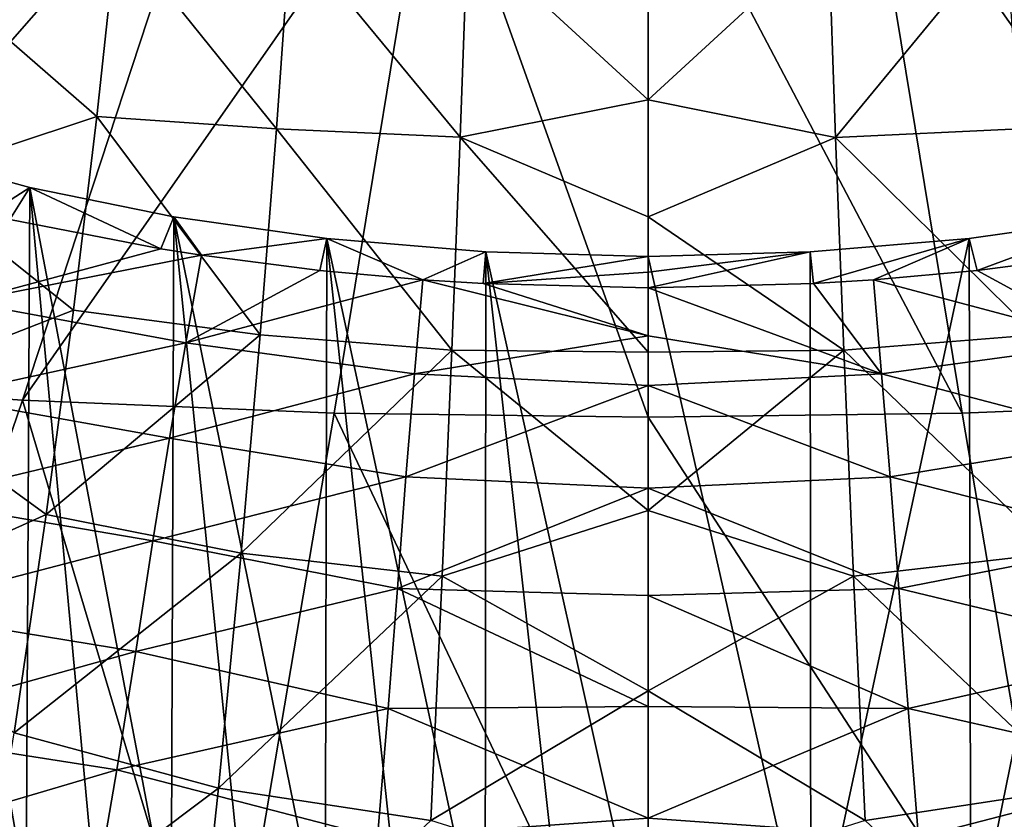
# Model space of a CAD drawing. Header units: metres. Extents: x -92 to 264, y -100 to 50.
# Tile 532 of 656: x 196.28 to 202.11, y -1.61 to 3.12. Entities that reach past the tile are written whole.
import ezdxf

# ---------------------------------------------------------------- set-up
doc = ezdxf.new("R2010")
doc.units = ezdxf.units.M
doc.layers.add('solid_21062050_01', color=7, linetype='CONTINUOUS')

msp = doc.modelspace()

# ---------------------------------------------------------------- linework, layer by layer
at = {"layer": 'solid_21062050_01'}
for points in [[(197.457703, 4.392953, 192.520325), (196.208038, 4.48121, 192.275192), (194.478119, 0.992738, 199.040878)], [(197.457703, 4.392953, 192.520325), (194.478119, 0.992738, 199.040878), (196.299072, 0.867937, 199.387527)], [(198.724548, 4.33976, 192.668076), (197.457703, 4.392953, 192.520325), (196.299072, 0.867937, 199.387527)], [(202.538956, 4.391062, 192.524414), (201.273605, 4.338863, 192.669983), (203.705353, 0.866029, 199.390823)], [(198.724548, 4.33976, 192.668076), (196.299072, 0.867937, 199.387527), (198.143616, 0.792737, 199.596405)], [(198.724548, 4.33976, 192.668076), (198.143616, 0.792737, 199.596405), (200, 0.767617, 199.666183)], [(198.724548, 4.33976, 192.668076), (200, 0.767617, 199.666183), (200, 4.321989, 192.717438)], [(201.273605, 4.338863, 192.669983), (200, 4.321989, 192.717438), (201.858429, 0.791725, 199.598221)], [(200, 4.321989, 192.717438), (200, 0.767617, 199.666183), (201.858429, 0.791725, 199.598221)], [(201.273605, 4.338863, 192.669983), (201.858429, 0.791725, 199.598221), (203.705353, 0.866029, 199.390823)], [(198.930939, 3.62942, 94.705528), (200, 3.819363, 93.889946), (200, 2.646891, 98.172966)], [(201.06752, 3.629089, 94.706505), (200, 2.646891, 98.172966), (200, 3.819363, 93.889946)], [(195.80574, 3.36103, 97.056084), (196.85701, 3.64808, 95.373589), (196.73912, 2.54721, 99.293587)], [(196.73912, 2.54721, 99.293587), (196.85701, 3.64808, 95.373589), (197.801712, 2.47416, 99.11396)], [(196.85701, 3.64808, 95.373589), (197.884171, 3.642327, 94.93499), (197.801712, 2.47416, 99.11396)], [(197.801712, 2.47416, 99.11396), (197.884171, 3.642327, 94.93499), (198.888733, 2.424407, 99.025246)], [(197.884171, 3.642327, 94.93499), (198.930939, 3.62942, 94.705528), (198.888733, 2.424407, 99.025246)], [(198.888733, 2.424407, 99.025246), (198.930939, 3.62942, 94.705528), (200, 2.646891, 98.172966)], [(201.06752, 3.629089, 94.706505), (201.109665, 2.424123, 99.025963), (200, 2.646891, 98.172966)], [(202.112823, 3.641696, 94.936272), (201.109665, 2.424123, 99.025963), (201.06752, 3.629089, 94.706505)], [(202.112823, 3.641696, 94.936272), (202.19516, 2.473602, 99.114853), (201.109665, 2.424123, 99.025963)], [(195.626678, 2.179199, 101.100601), (195.80574, 3.36103, 97.056084), (196.73912, 2.54721, 99.293587)], [(198.888733, 2.424407, 99.025246), (200, 2.646891, 98.172966), (200, 1.953373, 100.513733)], [(201.109665, 2.424123, 99.025963), (200, 1.953373, 100.513733), (200, 2.646891, 98.172966)], [(195.626678, 2.179199, 101.100601), (196.73912, 2.54721, 99.293587), (196.601425, 1.40187, 102.997856)], [(196.601425, 1.40187, 102.997856), (196.73912, 2.54721, 99.293587), (197.705368, 1.255713, 103.052307)], [(196.73912, 2.54721, 99.293587), (197.801712, 2.47416, 99.11396), (197.705368, 1.255713, 103.052307)], [(197.705368, 1.255713, 103.052307), (197.801712, 2.47416, 99.11396), (198.839645, 1.165601, 103.090996)], [(197.801712, 2.47416, 99.11396), (198.888733, 2.424407, 99.025246), (198.839645, 1.165601, 103.090996)], [(202.19516, 2.473602, 99.114853), (202.291351, 1.255226, 103.052864), (201.109665, 2.424123, 99.025963)], [(198.839645, 1.165601, 103.090996), (198.888733, 2.424407, 99.025246), (200, 1.152817, 103.050789)], [(198.888733, 2.424407, 99.025246), (200, 1.953373, 100.513733), (200, 1.152817, 103.050789)], [(201.109665, 2.424123, 99.025963), (201.158676, 1.165362, 103.091492), (200, 1.953373, 100.513733)], [(202.291351, 1.255226, 103.052864), (201.158676, 1.165362, 103.091492), (201.109665, 2.424123, 99.025963)], [(196.343491, 2.12806, 116.708237), (196.093201, 1.967617, 117.462364), (195.563217, 2.340558, 116.181168)], [(195.563217, 2.340558, 116.181168), (195.916641, -1.924038, 115.070648), (196.320465, -2.055542, 115.316887)], [(196.343491, 2.12806, 116.708237), (195.563217, 2.340558, 116.181168), (196.320465, -2.055542, 115.316887)], [(195.413391, 0.938751, 104.92643), (195.626678, 2.179199, 101.100601), (196.601425, 1.40187, 102.997856)], [(196.343491, 2.12806, 116.708237), (196.22377, 1.937563, 117.530884), (196.093201, 1.967617, 117.462364)], [(196.343491, 2.12806, 116.708237), (197.11705, 1.763976, 117.92202), (196.22377, 1.937563, 117.530884)], [(196.343491, 2.12806, 116.708237), (196.320465, -2.055542, 115.316887), (196.741898, -2.173673, 115.536255)], [(197.194763, 1.953961, 117.12735), (197.11705, 1.763976, 117.92202), (196.343491, 2.12806, 116.708237)], [(196.343491, 2.12806, 116.708237), (196.741898, -2.173673, 115.536255), (197.178741, -2.277581, 115.727913)], [(197.194763, 1.953961, 117.12735), (196.343491, 2.12806, 116.708237), (197.178741, -2.277581, 115.727913)], [(195.950607, 1.450597, 119.508987), (196.22377, 1.937563, 117.530884), (197.11705, 1.763976, 117.92202)], [(197.194763, 1.953961, 117.12735), (197.358444, 1.726068, 118.006439), (197.11705, 1.763976, 117.92202)], [(197.194763, 1.953961, 117.12735), (197.178741, -2.277581, 115.727913), (197.628738, -2.366579, 115.891167)], [(198.099792, 1.824992, 117.43145), (197.358444, 1.726068, 118.006439), (197.194763, 1.953961, 117.12735)], [(197.194763, 1.953961, 117.12735), (197.628738, -2.366579, 115.891167), (198.089752, -2.440111, 116.025467)], [(198.099792, 1.824992, 117.43145), (197.194763, 1.953961, 117.12735), (198.089752, -2.440111, 116.025467)], [(201.158676, 1.165362, 103.091492), (200, 1.152817, 103.050789), (200, 1.953373, 100.513733)], [(202.805252, 1.953961, 117.12735), (201.947601, 1.636898, 118.20372), (201.900208, 1.824992, 117.43145)], [(202.805252, 1.953961, 117.12735), (201.900208, 1.824992, 117.43145), (201.909805, -2.439532, 116.025795)], [(202.805252, 1.953961, 117.12735), (201.909805, -2.439532, 116.025795), (202.820755, -2.276315, 115.728569)], [(202.805252, 1.953961, 117.12735), (202.641891, 1.726066, 118.006538), (201.947601, 1.636898, 118.20372)], [(198.099792, 1.824992, 117.43145), (198.057434, 1.636339, 118.204979), (197.358444, 1.726068, 118.006439)], [(198.099792, 1.824992, 117.43145), (198.667526, 1.581312, 118.32589), (198.057434, 1.636339, 118.204979)], [(198.099792, 1.824992, 117.43145), (198.089752, -2.440111, 116.025467), (198.559586, -2.497736, 116.130394)], [(199.040863, 1.745798, 117.615761), (198.667526, 1.581312, 118.32589), (198.099792, 1.824992, 117.43145)], [(198.099792, 1.824992, 117.43145), (198.559586, -2.497736, 116.130394), (199.036072, -2.539118, 116.205582)], [(199.040863, 1.745798, 117.615761), (198.099792, 1.824992, 117.43145), (199.036072, -2.539118, 116.205582)], [(201.900208, 1.824992, 117.43145), (200.978577, 1.559071, 118.374428), (200.959137, 1.745798, 117.615761)], [(201.900208, 1.824992, 117.43145), (200.959137, 1.745798, 117.615761), (200.963669, -2.538972, 116.205673)], [(201.900208, 1.824992, 117.43145), (200.963669, -2.538972, 116.205673), (201.909805, -2.439532, 116.025795)], [(201.900208, 1.824992, 117.43145), (201.332764, 1.581396, 118.325592), (200.978577, 1.559071, 118.374428)], [(201.900208, 1.824992, 117.43145), (201.947601, 1.636898, 118.20372), (201.332764, 1.581396, 118.325592)], [(195.950607, 1.450597, 119.508987), (197.11705, 1.763976, 117.92202), (197.358444, 1.726068, 118.006439)], [(195.950607, 1.450597, 119.508987), (197.358444, 1.726068, 118.006439), (197.266251, 1.207862, 120.0252)], [(197.266251, 1.207862, 120.0252), (197.358444, 1.726068, 118.006439), (198.057434, 1.636339, 118.204979)], [(199.040863, 1.745798, 117.615761), (199.025162, 1.558797, 118.375168), (198.667526, 1.581312, 118.32589)], [(200, 1.719103, 117.677498), (199.025162, 1.558797, 118.375168), (199.040863, 1.745798, 117.615761)], [(200, 1.626866, 118.05394), (199.025162, 1.558797, 118.375168), (200, 1.719103, 117.677498)], [(199.040863, 1.745798, 117.615761), (199.036072, -2.539118, 116.205582), (199.516953, -2.564026, 116.250801)], [(199.040863, 1.745798, 117.615761), (199.516953, -2.564026, 116.250801), (200, -2.572338, 116.265884)], [(200, 1.719103, 117.677498), (199.040863, 1.745798, 117.615761), (200, -2.572338, 116.265884)], [(200.959137, 1.745798, 117.615761), (200.978577, 1.559071, 118.374428), (200, 1.533219, 118.430672)], [(200, 1.626866, 118.05394), (200.959137, 1.745798, 117.615761), (200, 1.533219, 118.430672)], [(200.959137, 1.745798, 117.615761), (200, 1.719103, 117.677498), (200.963669, -2.538972, 116.205673)], [(200, 1.626866, 118.05394), (200, 1.719103, 117.677498), (200.959137, 1.745798, 117.615761)], [(200, 1.719103, 117.677498), (200, -2.572338, 116.265884), (200.963669, -2.538972, 116.205673)], [(201.947601, 1.636898, 118.20372), (202.641891, 1.726066, 118.006538), (202.733749, 1.207836, 120.025299)], [(197.266251, 1.207862, 120.0252), (198.057434, 1.636339, 118.204979), (198.667526, 1.581312, 118.32589)], [(201.332764, 1.581396, 118.325592), (201.947601, 1.636898, 118.20372), (202.733749, 1.207836, 120.025299)], [(197.266251, 1.207862, 120.0252), (198.667526, 1.581312, 118.32589), (198.618515, 1.023983, 120.472122)], [(200, 1.248735, 119.543709), (198.618515, 1.023983, 120.472122), (198.667526, 1.581312, 118.32589)], [(200, 1.248735, 119.543709), (198.667526, 1.581312, 118.32589), (199.025162, 1.558797, 118.375168)], [(200, 1.626866, 118.05394), (200, 1.533219, 118.430672), (199.025162, 1.558797, 118.375168)], [(200.978577, 1.559071, 118.374428), (201.332764, 1.581396, 118.325592), (201.381485, 1.024026, 120.471954)], [(201.381485, 1.024026, 120.471954), (201.332764, 1.581396, 118.325592), (202.733749, 1.207836, 120.025299)], [(200, 1.248735, 119.543709), (199.025162, 1.558797, 118.375168), (200, 1.533219, 118.430672)], [(200.978577, 1.559071, 118.374428), (201.381485, 1.024026, 120.471954), (200, 1.533219, 118.430672)], [(201.381485, 1.024026, 120.471954), (200, 1.248735, 119.543709), (200, 1.533219, 118.430672)], [(195.413391, 0.938751, 104.92643), (196.601425, 1.40187, 102.997856), (196.440186, 0.192905, 106.543671)], [(195.800308, 0.887884, 121.576889), (195.950607, 1.450597, 119.508987), (197.266251, 1.207862, 120.0252)], [(196.440186, 0.192905, 106.543671), (196.601425, 1.40187, 102.997856), (197.705368, 1.255713, 103.052307)], [(196.440186, 0.192905, 106.543671), (197.705368, 1.255713, 103.052307), (197.592346, -0.036143, 106.818451)], [(197.592346, -0.036143, 106.818451), (197.705368, 1.255713, 103.052307), (198.839645, 1.165601, 103.090996)], [(200, 1.248735, 119.543709), (200, 0.956252, 120.643204), (198.618515, 1.023983, 120.472122)], [(201.381485, 1.024026, 120.471954), (200, 0.956252, 120.643204), (200, 1.248735, 119.543709)], [(202.291351, 1.255226, 103.052864), (202.40419, -0.036552, 106.818733), (201.158676, 1.165362, 103.091492)], [(195.800308, 0.887884, 121.576889), (197.266251, 1.207862, 120.0252), (197.169327, 0.643987, 122.069321)], [(197.169327, 0.643987, 122.069321), (197.266251, 1.207862, 120.0252), (198.618515, 1.023983, 120.472122)], [(197.592346, -0.036143, 106.818451), (198.839645, 1.165601, 103.090996), (198.782211, -0.172552, 106.977875)], [(198.782211, -0.172552, 106.977875), (198.839645, 1.165601, 103.090996), (200, 0.215542, 105.81765)], [(198.839645, 1.165601, 103.090996), (200, 1.152817, 103.050789), (200, 0.215542, 105.81765)], [(201.158676, 1.165362, 103.091492), (200, 0.215542, 105.81765), (200, 1.152817, 103.050789)], [(201.158676, 1.165362, 103.091492), (201.216019, -0.172741, 106.97818), (200, 0.215542, 105.81765)], [(202.40419, -0.036552, 106.818733), (201.216019, -0.172741, 106.97818), (201.158676, 1.165362, 103.091492)], [(201.381485, 1.024026, 120.471954), (202.733749, 1.207836, 120.025299), (202.830673, 0.64396, 122.069412)], [(196.299072, 0.867937, 199.387527), (194.478119, 0.992738, 199.040878), (194.980515, -2.997849, 206.039063)], [(197.169327, 0.643987, 122.069321), (198.618515, 1.023983, 120.472122), (198.568054, 0.414509, 122.648674)], [(200, 0.956252, 120.643204), (198.568054, 0.414509, 122.648674), (198.618515, 1.023983, 120.472122)], [(201.431946, 0.414549, 122.648537), (200, 0.956252, 120.643204), (201.381485, 1.024026, 120.471954)], [(201.431946, 0.414549, 122.648537), (201.381485, 1.024026, 120.471954), (202.830673, 0.64396, 122.069412)], [(195.159317, -0.383445, 108.601334), (195.413391, 0.938751, 104.92643), (196.440186, 0.192905, 106.543671)], [(200, 0.956252, 120.643204), (200, 0.348787, 122.802605), (198.568054, 0.414509, 122.648674)], [(201.431946, 0.414549, 122.648537), (200, 0.348787, 122.802605), (200, 0.956252, 120.643204)], [(195.647736, 0.279297, 123.662971), (195.800308, 0.887884, 121.576889), (197.169327, 0.643987, 122.069321)], [(196.299072, 0.867937, 199.387527), (194.980515, -2.997849, 206.039063), (197.481918, -3.101876, 206.328003)], [(198.143616, 0.792737, 199.596405), (196.299072, 0.867937, 199.387527), (197.481918, -3.101876, 206.328003)], [(203.705353, 0.866029, 199.390823), (201.858429, 0.791725, 199.598221), (202.518433, -3.103155, 206.330093)], [(198.143616, 0.792737, 199.596405), (197.481918, -3.101876, 206.328003), (200, -3.136629, 206.424545)], [(198.143616, 0.792737, 199.596405), (200, -3.136629, 206.424545), (200, 0.767617, 199.666183)], [(201.858429, 0.791725, 199.598221), (200, 0.767617, 199.666183), (202.518433, -3.103155, 206.330093)], [(200, 0.767617, 199.666183), (200, -3.136629, 206.424545), (202.518433, -3.103155, 206.330093)], [(195.647736, 0.279297, 123.662971), (197.169327, 0.643987, 122.069321), (197.071365, 0.035483, 124.13147)], [(197.071365, 0.035483, 124.13147), (197.169327, 0.643987, 122.069321), (198.568054, 0.414509, 122.648674)], [(201.431946, 0.414549, 122.648537), (202.830673, 0.64396, 122.069412), (202.928635, 0.035457, 124.131554)], [(197.071365, 0.035483, 124.13147), (198.568054, 0.414509, 122.648674), (198.516998, -0.245446, 124.846207)], [(200, 0.348787, 122.802605), (198.516998, -0.245446, 124.846207), (198.568054, 0.414509, 122.648674)], [(201.483002, -0.245411, 124.846092), (200, 0.348787, 122.802605), (201.431946, 0.414549, 122.648537)], [(201.483002, -0.245411, 124.846092), (201.431946, 0.414549, 122.648537), (202.928635, 0.035457, 124.131554)], [(200, 0.348787, 122.802605), (200, -0.287911, 124.917191), (198.516998, -0.245446, 124.846207)], [(201.483002, -0.245411, 124.846092), (200, -0.287911, 124.917191), (200, 0.348787, 122.802605)], [(195.490234, -0.376194, 125.770653), (195.647736, 0.279297, 123.662971), (197.071365, 0.035483, 124.13147)], [(195.159317, -0.383445, 108.601334), (196.440186, 0.192905, 106.543671), (196.250717, -1.100561, 109.986084)], [(196.250717, -1.100561, 109.986084), (196.440186, 0.192905, 106.543671), (197.592346, -0.036143, 106.818451)], [(198.782211, -0.172552, 106.977875), (200, 0.215542, 105.81765), (200, -0.851294, 108.73217)], [(201.216019, -0.172741, 106.97818), (200, -0.851294, 108.73217), (200, 0.215542, 105.81765)], [(195.490234, -0.376194, 125.770653), (197.071365, 0.035483, 124.13147), (196.969238, -0.618406, 126.214722)], [(196.969238, -0.618406, 126.214722), (197.071365, 0.035483, 124.13147), (198.516998, -0.245446, 124.846207)], [(201.483002, -0.245411, 124.846092), (202.928635, 0.035457, 124.131554), (203.030762, -0.618432, 126.214798)], [(196.250717, -1.100561, 109.986084), (197.592346, -0.036143, 106.818451), (197.458633, -1.426736, 110.477379)], [(197.458633, -1.426736, 110.477379), (197.592346, -0.036143, 106.818451), (198.782211, -0.172552, 106.977875)], [(202.40419, -0.036552, 106.818733), (202.537689, -1.42706, 110.477417), (201.216019, -0.172741, 106.97818)], [(197.458633, -1.426736, 110.477379), (198.782211, -0.172552, 106.977875), (198.714096, -1.618077, 110.756607)], [(198.714096, -1.618077, 110.756607), (198.782211, -0.172552, 106.977875), (200, -0.851294, 108.73217)], [(201.216019, -0.172741, 106.97818), (201.284027, -1.61821, 110.756744), (200, -0.851294, 108.73217)], [(202.537689, -1.42706, 110.477417), (201.284027, -1.61821, 110.756744), (201.216019, -0.172741, 106.97818)], [(196.969238, -0.618406, 126.214722), (198.516998, -0.245446, 124.846207), (198.462433, -0.956494, 127.068207)], [(200, -0.943309, 126.967728), (198.462433, -0.956494, 127.068207), (198.516998, -0.245446, 124.846207)], [(200, -0.287911, 124.917191), (200, -0.943309, 126.967728), (198.516998, -0.245446, 124.846207)], [(201.537567, -0.956465, 127.068115), (200, -0.287911, 124.917191), (201.483002, -0.245411, 124.846092)], [(201.537567, -0.956465, 127.068115), (200, -0.943309, 126.967728), (200, -0.287911, 124.917191)], [(201.537567, -0.956465, 127.068115), (201.483002, -0.245411, 124.846092), (203.030762, -0.618432, 126.214798)], [(195.319473, -1.079046, 127.903282), (195.490234, -0.376194, 125.770653), (196.969238, -0.618406, 126.214722)], [(195.319473, -1.079046, 127.903282), (196.969238, -0.618406, 126.214722), (196.85704, -1.31802, 128.322052)], [(196.85704, -1.31802, 128.322052), (196.969238, -0.618406, 126.214722), (198.462433, -0.956494, 127.068207)], [(201.537567, -0.956465, 127.068115), (203.030762, -0.618432, 126.214798), (203.14296, -1.318044, 128.322128)], [(198.714096, -1.618077, 110.756607), (200, -0.851294, 108.73217), (200, -2.023077, 111.683861)], [(201.284027, -1.61821, 110.756744), (200, -2.023077, 111.683861), (200, -0.851294, 108.73217)], [(196.85704, -1.31802, 128.322052), (198.462433, -0.956494, 127.068207), (198.400482, -1.718973, 129.3181)], [(200, -1.605072, 128.933517), (198.400482, -1.718973, 129.3181), (198.462433, -0.956494, 127.068207)], [(200, -0.943309, 126.967728), (200, -1.605072, 128.933517), (198.462433, -0.956494, 127.068207)], [(201.537567, -0.956465, 127.068115), (200, -1.605072, 128.933517), (200, -0.943309, 126.967728)], [(201.599518, -1.718952, 129.318039), (200, -1.605072, 128.933517), (201.537567, -0.956465, 127.068115)], [(201.599518, -1.718952, 129.318039), (201.537567, -0.956465, 127.068115), (203.14296, -1.318044, 128.322128)], [(195.126801, -1.82969, 130.064194), (195.319473, -1.079046, 127.903282), (196.85704, -1.31802, 128.322052)], [(196.024307, -2.503366, 113.379257), (196.250717, -1.100561, 109.986084), (197.458633, -1.426736, 110.477379)], [(195.126801, -1.82969, 130.064194), (196.85704, -1.31802, 128.322052), (196.72876, -2.063691, 130.456497)], [(196.72876, -2.063691, 130.456497), (196.85704, -1.31802, 128.322052), (198.400482, -1.718973, 129.3181)], [(201.599518, -1.718952, 129.318039), (203.14296, -1.318044, 128.322128), (203.27124, -2.063715, 130.456558)], [(196.024307, -2.503366, 113.379257), (197.458633, -1.426736, 110.477379), (197.294678, -2.948712, 114.099358)], [(197.294678, -2.948712, 114.099358), (197.458633, -1.426736, 110.477379), (198.714096, -1.618077, 110.756607)], [(202.537689, -1.42706, 110.477417), (202.70137, -2.948955, 114.099205), (201.284027, -1.61821, 110.756744)], [(200, -1.605072, 128.933517), (200, -2.269439, 130.820145), (198.400482, -1.718973, 129.3181)], [(201.599518, -1.718952, 129.318039), (200, -2.269439, 130.820145), (200, -1.605072, 128.933517)]]:
    msp.add_3dface(points, dxfattribs=at)

doc.saveas('drawing.dxf')
